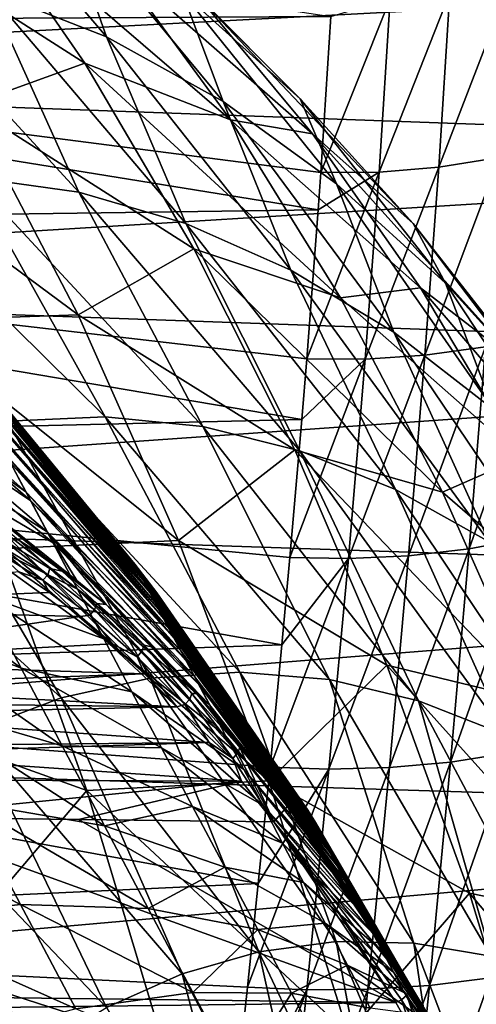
# Model space of a CAD drawing. Header units: metres. Extents: x -150 to 146, y -127 to 82.
# Tile 346 of 382: x 135.42 to 138.39, y 11.15 to 17.54. Entities that reach past the tile are written whole.
import ezdxf

# ---------------------------------------------------------------- set-up
doc = ezdxf.new("R2010")
doc.units = ezdxf.units.M
doc.layers.add('solid_ELLA_AP_WANNE_SW0001', color=7, linetype='CONTINUOUS')

msp = doc.modelspace()

# ---------------------------------------------------------------- linework, layer by layer
at = {"layer": 'solid_ELLA_AP_WANNE_SW0001'}
for points in [[(129.853088, 17.519199, -14.902271), (129.853088, 18.711538, -13.374541), (137.440628, 17.559284, -14.855019)], [(134.864426, 18.739689, -4.547109), (135.214798, 17.731512, -6.795142), (135.986511, 17.428608, -5.579498)], [(135.681534, 18.290863, -3.259963), (134.864426, 18.739689, -4.547109), (135.986511, 17.428608, -5.579498)], [(135.805786, 18.466339, -0.072891), (136.476105, 17.718229, -2.008322), (137.242767, 17.025663, -0.800658)], [(136.582413, 17.689224, 1.150491), (135.805786, 18.466339, -0.072891), (137.242767, 17.025663, -0.800658)], [(129.853088, 18.397554, 13.803261), (129.853088, 17.170237, 15.303038), (143.680511, 17.896873, 14.44652)], [(134.321747, 18.231251, 7.513183), (135.089905, 18.351284, 5.277945), (135.846268, 17.256651, 6.46939)], [(135.089905, 18.351284, 5.277945), (136.029541, 17.932236, 3.443019), (136.791367, 16.88975, 4.643075)], [(135.846268, 17.256651, 6.46939), (135.089905, 18.351284, 5.277945), (136.791367, 16.88975, 4.643075)], [(135.681534, 18.290863, -3.259963), (135.986511, 17.428608, -5.579498), (136.742371, 17.008978, -4.388835)], [(136.476105, 17.718229, -2.008322), (135.681534, 18.290863, -3.259963), (136.742371, 17.008978, -4.388835)], [(135.091064, 16.984203, 8.725028), (134.321747, 18.231251, 7.513183), (135.846268, 17.256651, 6.46939)], [(129.853088, 17.170237, 15.303038), (143.680511, 16.668486, 15.848079), (143.680511, 17.896873, 14.44652)], [(134.432388, 17.915665, -8.027625), (135.10817, 16.518492, -9.548627), (135.807297, 16.419897, -8.446714)], [(135.214798, 17.731512, -6.795142), (134.432388, 17.915665, -8.027625), (135.807297, 16.419897, -8.446714)], [(136.029541, 17.932236, 3.443019), (136.582413, 17.689224, 1.150491), (137.323227, 16.798635, 2.317444)], [(136.791367, 16.88975, 4.643075), (136.029541, 17.932236, 3.443019), (137.323227, 16.798635, 2.317444)], [(138.604904, 17.784683, -14.867542), (138.533096, 16.6448, -16.133633), (138.141907, 16.582241, -16.050661)], [(138.213318, 17.713966, -14.792156), (138.604904, 17.784683, -14.867542), (138.141907, 16.582241, -16.050661)], [(135.214798, 17.731512, -6.795142), (135.807297, 16.419897, -8.446714), (136.500076, 16.218369, -7.354815)], [(135.986511, 17.428608, -5.579498), (135.214798, 17.731512, -6.795142), (136.500076, 16.218369, -7.354815)], [(136.476105, 17.718229, -2.008322), (136.742371, 17.008978, -4.388835), (137.47731, 16.475433, -3.231128)], [(137.242767, 17.025663, -0.800658), (136.476105, 17.718229, -2.008322), (137.47731, 16.475433, -3.231128)], [(136.582413, 17.689224, 1.150491), (137.242767, 17.025663, -0.800658), (137.976303, 16.217852, 0.354855)], [(137.323227, 16.798635, 2.317444), (136.582413, 17.689224, 1.150491), (137.976303, 16.217852, 0.354855)], [(138.213318, 17.713966, -14.792156), (138.141907, 16.582241, -16.050661), (137.754486, 16.550858, -15.998019)], [(137.825516, 17.676397, -14.7449), (138.213318, 17.713966, -14.792156), (137.754486, 16.550858, -15.998019)], [(137.825516, 17.676397, -14.7449), (137.376831, 16.548344, -15.973489), (137.440628, 17.559284, -14.855019)], [(137.825516, 17.676397, -14.7449), (137.754486, 16.550858, -15.998019), (137.376831, 16.548344, -15.973489)], [(129.853088, 17.519199, -14.902271), (137.440628, 17.559284, -14.855019), (137.376831, 16.548344, -15.973489)], [(129.853088, 17.519199, -14.902271), (137.376831, 16.548344, -15.973489), (137.359924, 16.306955, -16.219839)], [(129.853088, 16.202482, -16.324203), (129.853088, 17.519199, -14.902271), (137.359924, 16.306955, -16.219839)], [(135.986511, 17.428608, -5.579498), (136.500076, 16.218369, -7.354815), (137.182144, 15.915162, -6.279774)], [(136.742371, 17.008978, -4.388835), (135.986511, 17.428608, -5.579498), (137.182144, 15.915162, -6.279774)], [(135.091064, 16.984203, 8.725028), (135.846268, 17.256651, 6.46939), (136.553818, 16.053762, 7.583959)], [(135.846268, 17.256651, 6.46939), (136.791367, 16.88975, 4.643075), (137.505112, 15.734876, 5.767403)], [(136.553818, 16.053762, 7.583959), (135.846268, 17.256651, 6.46939), (137.505112, 15.734876, 5.767403)], [(129.853088, 17.170237, 15.303038), (129.853088, 15.821021, 16.69417), (143.680511, 16.668486, 15.848079)], [(136.742371, 17.008978, -4.388835), (137.182144, 15.915162, -6.279774), (137.849228, 15.512174, -5.22833)], [(137.47731, 16.475433, -3.231128), (136.742371, 17.008978, -4.388835), (137.849228, 15.512174, -5.22833)], [(137.242767, 17.025663, -0.800658), (137.47731, 16.475433, -3.231128), (138.186401, 15.831547, -2.11413)], [(137.976303, 16.217852, 0.354855), (137.242767, 17.025663, -0.800658), (138.186401, 15.831547, -2.11413)], [(133.986053, 16.97031, 10.537571), (135.091064, 16.984203, 8.725028), (135.803421, 15.62447, 9.847168)], [(134.672073, 15.586953, 11.618226), (133.986053, 16.97031, 10.537571), (135.803421, 15.62447, 9.847168)], [(135.803421, 15.62447, 9.847168), (135.091064, 16.984203, 8.725028), (136.553818, 16.053762, 7.583959)], [(136.791367, 16.88975, 4.643075), (137.323227, 16.798635, 2.317444), (138.023453, 15.800283, 3.420481)], [(137.505112, 15.734876, 5.767403), (136.791367, 16.88975, 4.643075), (138.023453, 15.800283, 3.420481)], [(137.323227, 16.798635, 2.317444), (137.976303, 16.217852, 0.354855), (138.671783, 15.300262, 1.450393)], [(138.023453, 15.800283, 3.420481), (137.323227, 16.798635, 2.317444), (138.671783, 15.300262, 1.450393)], [(129.853088, 15.821021, 16.69417), (143.680511, 15.330607, 17.145626), (143.680511, 16.668486, 15.848079)], [(138.533096, 16.6448, -16.133633), (138.444275, 15.416608, -17.311945), (138.052322, 15.362619, -17.222021)], [(138.141907, 16.582241, -16.050661), (138.533096, 16.6448, -16.133633), (138.052322, 15.362619, -17.222021)], [(137.754486, 16.550858, -15.998019), (137.286179, 15.340108, -17.137127), (137.359924, 16.306955, -16.219839)], [(137.754486, 16.550858, -15.998019), (137.664154, 15.33775, -17.164619), (137.286179, 15.340108, -17.137127)], [(137.754486, 16.550858, -15.998019), (137.359924, 16.306955, -16.219839), (137.376831, 16.548344, -15.973489)], [(138.141907, 16.582241, -16.050661), (138.052322, 15.362619, -17.222021), (137.664154, 15.33775, -17.164619)], [(137.754486, 16.550858, -15.998019), (138.141907, 16.582241, -16.050661), (137.664154, 15.33775, -17.164619)], [(135.10817, 16.518492, -9.548627), (134.407059, 16.513535, -10.653646), (135.978378, 14.964215, -10.546861)], [(134.407059, 16.513535, -10.653646), (135.344208, 14.934808, -11.545845), (135.978378, 14.964215, -10.546861)], [(135.10817, 16.518492, -9.548627), (135.978378, 14.964215, -10.546861), (136.611816, 14.900018, -9.549039)], [(135.807297, 16.419897, -8.446714), (135.10817, 16.518492, -9.548627), (136.611816, 14.900018, -9.549039)], [(137.47731, 16.475433, -3.231128), (137.849228, 15.512174, -5.22833), (138.497162, 15.011926, -4.207073)], [(138.186401, 15.831547, -2.11413), (137.47731, 16.475433, -3.231128), (138.497162, 15.011926, -4.207073)], [(135.807297, 16.419897, -8.446714), (136.611816, 14.900018, -9.549039), (137.240555, 14.742619, -8.558621)], [(136.500076, 16.218369, -7.354815), (135.807297, 16.419897, -8.446714), (137.240555, 14.742619, -8.558621)], [(129.853088, 16.202482, -16.324203), (137.359924, 16.306955, -16.219839), (137.286179, 15.340108, -17.137127)], [(129.853088, 16.202482, -16.324203), (137.286179, 15.340108, -17.137127), (137.253632, 14.945617, -17.482235)], [(129.853088, 14.770735, -17.630241), (129.853088, 16.202482, -16.324203), (137.253632, 14.945617, -17.482235)], [(136.500076, 16.218369, -7.354815), (137.240555, 14.742619, -8.558621), (137.860672, 14.493001, -7.581803)], [(137.182144, 15.915162, -6.279774), (136.500076, 16.218369, -7.354815), (137.860672, 14.493001, -7.581803)], [(137.976303, 16.217852, 0.354855), (138.186401, 15.831547, -2.11413), (138.864899, 15.081631, -1.045323)], [(138.671783, 15.300262, 1.450393), (137.976303, 16.217852, 0.354855), (138.864899, 15.081631, -1.045323)], [(135.803421, 15.62447, 9.847168), (136.553818, 16.053762, 7.583959), (137.20813, 14.750165, 8.614661)], [(136.553818, 16.053762, 7.583959), (137.505112, 15.734876, 5.767403), (138.166031, 14.475301, 6.808524)], [(137.20813, 14.750165, 8.614661), (136.553818, 16.053762, 7.583959), (138.166031, 14.475301, 6.808524)], [(137.182144, 15.915162, -6.279774), (137.860672, 14.493001, -7.581803), (138.468262, 14.152726, -6.624693)], [(137.849228, 15.512174, -5.22833), (137.182144, 15.915162, -6.279774), (138.468262, 14.152726, -6.624693)], [(129.853088, 15.821021, 16.69417), (129.853088, 14.359484, 17.966782), (143.680511, 15.330607, 17.145626)], [(137.505112, 15.734876, 5.767403), (138.023453, 15.800283, 3.420481), (138.678619, 14.700573, 4.452528)], [(138.023453, 15.800283, 3.420481), (138.671783, 15.300262, 1.450393), (139.324478, 14.279108, 2.478544)], [(138.678619, 14.700573, 4.452528), (138.023453, 15.800283, 3.420481), (139.324478, 14.279108, 2.478544)], [(138.186401, 15.831547, -2.11413), (138.497162, 15.011926, -4.207073), (139.121857, 14.41755, -3.222406)], [(138.864899, 15.081631, -1.045323), (138.186401, 15.831547, -2.11413), (139.121857, 14.41755, -3.222406)], [(138.166031, 14.475301, 6.808524), (137.505112, 15.734876, 5.767403), (138.678619, 14.700573, 4.452528)], [(134.672073, 15.586953, 11.618226), (135.803421, 15.62447, 9.847168), (136.454102, 14.161072, 10.872157)], [(135.297775, 14.10737, 12.603853), (134.672073, 15.586953, 11.618226), (136.454102, 14.161072, 10.872157)], [(136.454102, 14.161072, 10.872157), (135.803421, 15.62447, 9.847168), (137.20813, 14.750165, 8.614661)], [(135.463348, 14.477715, 3.453691), (134.26178, 15.540376, 4.552314), (134.441956, 15.200393, 5.025636)], [(135.463348, 14.477715, 3.453691), (135.33992, 14.710648, 3.072905), (134.26178, 15.540376, 4.552314)], [(136.176575, 13.996742, -0.32), (134.931412, 15.481523, -0.476316), (134.922134, 15.499022, -0.000001)], [(136.176575, 13.996742, -0.32), (134.922134, 15.499022, -0.000001), (135.169296, 15.223605, -0.000001)], [(134.930878, 15.482506, 0.462754), (136.170319, 14.008555, -0.000001), (135.169296, 15.223605, -0.000001)], [(134.930878, 15.482506, 0.462754), (136.175644, 13.998515, 0.295051), (136.170319, 14.008555, -0.000001)], [(134.930878, 15.482506, 0.462754), (136.191574, 13.968453, 0.588354), (136.175644, 13.998515, 0.295051)], [(134.957077, 15.433067, 0.922493), (136.191574, 13.968453, 0.588354), (134.930878, 15.482506, 0.462754)], [(136.176575, 13.996742, -0.32), (134.959167, 15.429145, -0.949343), (134.931412, 15.481523, -0.476316)], [(137.849228, 15.512174, -5.22833), (138.468262, 14.152726, -6.624693), (139.05954, 13.723925, -5.693281)], [(138.497162, 15.011926, -4.207073), (137.849228, 15.512174, -5.22833), (139.05954, 13.723925, -5.693281)], [(138.832886, 15.501314, -17.435612), (138.729233, 14.180769, -18.528204), (138.338974, 14.107285, -18.396004)], [(138.444275, 15.416608, -17.311945), (138.832886, 15.501314, -17.435612), (138.338974, 14.107285, -18.396004)], [(135.494415, 14.419101, -3.539985), (134.500595, 15.089744, -5.164166), (134.309036, 15.451223, -4.684123)], [(135.364105, 14.66499, -3.15291), (135.494415, 14.419101, -3.539985), (134.309036, 15.451223, -4.684123)], [(134.957077, 15.433067, 0.922493), (136.218018, 13.91855, 0.878173), (136.191574, 13.968453, 0.588354)], [(135.000565, 15.351027, 1.376223), (136.218018, 13.91855, 0.878173), (134.957077, 15.433067, 0.922493)], [(136.195313, 13.961386, -0.637769), (135.005203, 15.342252, -1.415815), (134.959167, 15.429145, -0.949343)], [(136.176575, 13.996742, -0.32), (136.195313, 13.961386, -0.637769), (134.959167, 15.429145, -0.949343)], [(138.444275, 15.416608, -17.311945), (138.338974, 14.107285, -18.396004), (137.945343, 14.062323, -18.29978)], [(138.052322, 15.362619, -17.222021), (138.444275, 15.416608, -17.311945), (137.945343, 14.062323, -18.29978)], [(129.853088, 14.359484, 17.966782), (143.680511, 13.89199, 18.330647), (143.680511, 15.330607, 17.145626)], [(135.000565, 15.351027, 1.376223), (136.254822, 13.849097, 1.162789), (136.218018, 13.91855, 0.878173)], [(135.061035, 15.23692, 1.820986), (136.254822, 13.849097, 1.162789), (135.000565, 15.351027, 1.376223)], [(136.226395, 13.902731, -0.951092), (135.069229, 15.221442, -1.872514), (135.005203, 15.342252, -1.415815)], [(136.195313, 13.961386, -0.637769), (136.226395, 13.902731, -0.951092), (135.005203, 15.342252, -1.415815)], [(137.664154, 15.33775, -17.164619), (137.175629, 14.051197, -18.208895), (137.253632, 14.945617, -17.482235)], [(137.664154, 15.33775, -17.164619), (137.555511, 14.044311, -18.238245), (137.175629, 14.051197, -18.208895)], [(137.664154, 15.33775, -17.164619), (137.253632, 14.945617, -17.482235), (137.286179, 15.340108, -17.137127)], [(138.052322, 15.362619, -17.222021), (137.945343, 14.062323, -18.29978), (137.555511, 14.044311, -18.238245)], [(137.664154, 15.33775, -17.164619), (138.052322, 15.362619, -17.222021), (137.555511, 14.044311, -18.238245)], [(135.600769, 14.218408, 3.811975), (134.441956, 15.200393, 5.025636), (134.639313, 14.827958, 5.466569)], [(135.600769, 14.218408, 3.811975), (135.463348, 14.477715, 3.453691), (134.441956, 15.200393, 5.025636)], [(135.061035, 15.23692, 1.820986), (136.301758, 13.760509, 1.440517), (136.254822, 13.849097, 1.162789)], [(135.138092, 15.09149, 2.253885), (136.301758, 13.760509, 1.440517), (135.061035, 15.23692, 1.820986)], [(136.269608, 13.821189, -1.257786), (135.150787, 15.067551, -2.316287), (135.069229, 15.221442, -1.872514)], [(136.226395, 13.902731, -0.951092), (136.269608, 13.821189, -1.257786), (135.069229, 15.221442, -1.872514)], [(136.170319, 14.008555, -0.000001), (136.176575, 13.996742, -0.32), (135.169296, 15.223605, -0.000001)], [(135.639313, 14.145667, -3.902622), (134.710129, 14.69433, -5.608626), (134.500595, 15.089744, -5.164166)], [(135.494415, 14.419101, -3.539985), (135.639313, 14.145667, -3.902622), (134.500595, 15.089744, -5.164166)], [(135.138092, 15.09149, 2.253885), (136.358566, 13.65331, 1.709711), (136.301758, 13.760509, 1.440517)], [(135.231262, 14.915684, 2.6721), (136.358566, 13.65331, 1.709711), (135.138092, 15.09149, 2.253885)], [(136.324646, 13.717326, -1.555714), (135.249298, 14.881639, -2.74407), (135.150787, 15.067551, -2.316287)], [(136.269608, 13.821189, -1.257786), (136.324646, 13.717326, -1.555714), (135.150787, 15.067551, -2.316287)], [(129.853088, 14.770735, -17.630241), (137.253632, 14.945617, -17.482235), (137.175629, 14.051197, -18.208895)], [(135.978378, 14.964215, -10.546861), (135.344208, 14.934808, -11.545845), (136.850784, 13.308517, -11.295209)], [(135.978378, 14.964215, -10.546861), (136.850784, 13.308517, -11.295209), (137.431992, 13.259692, -10.37967)], [(136.611816, 14.900018, -9.549039), (135.978378, 14.964215, -10.546861), (137.431992, 13.259692, -10.37967)], [(135.344208, 14.934808, -11.545845), (134.713257, 14.81198, -12.539743), (136.269379, 13.268801, -12.211061)], [(135.231262, 14.915684, 2.6721), (136.424911, 13.528134, 1.968778), (136.358566, 13.65331, 1.709711)], [(135.33992, 14.710648, 3.072905), (136.424911, 13.528134, 1.968778), (135.231262, 14.915684, 2.6721)], [(136.391129, 13.591866, -1.842799), (135.364105, 14.66499, -3.15291), (135.249298, 14.881639, -2.74407)], [(136.324646, 13.717326, -1.555714), (136.391129, 13.591866, -1.842799), (135.249298, 14.881639, -2.74407)], [(135.344208, 14.934808, -11.545845), (136.269379, 13.268801, -12.211061), (136.850784, 13.308517, -11.295209)], [(136.611816, 14.900018, -9.549039), (137.431992, 13.259692, -10.37967), (138.009125, 13.122649, -9.470536)], [(137.240555, 14.742619, -8.558621), (136.611816, 14.900018, -9.549039), (138.009125, 13.122649, -9.470536)], [(135.750259, 13.935713, 4.145403), (135.600769, 14.218408, 3.811975), (134.639313, 14.827958, 5.466569)], [(135.58194, 14.057178, 4.4447), (135.750259, 13.935713, 4.145403), (134.639313, 14.827958, 5.466569)], [(135.41713, 14.16386, 4.747209), (135.58194, 14.057178, 4.4447), (134.639313, 14.827958, 5.466569)], [(129.853088, 14.770735, -17.630241), (137.175629, 14.051197, -18.208895), (137.123718, 13.485379, -18.631815)], [(129.853088, 13.234123, -18.811113), (129.853088, 14.770735, -17.630241), (137.123718, 13.485379, -18.631815)], [(134.713257, 14.81198, -12.539743), (134.089478, 14.596501, -13.522337), (135.69165, 13.140805, -13.121134)], [(134.713257, 14.81198, -12.539743), (135.69165, 13.140805, -13.121134), (136.269379, 13.268801, -12.211061)], [(135.797806, 13.846579, -4.238319), (134.936218, 14.267707, -6.014441), (134.710129, 14.69433, -5.608626)], [(135.639313, 14.145667, -3.902622), (135.797806, 13.846579, -4.238319), (134.710129, 14.69433, -5.608626)], [(135.33992, 14.710648, 3.072905), (136.500366, 13.385724, 2.216181), (136.424911, 13.528134, 1.968778)], [(135.463348, 14.477715, 3.453691), (136.500366, 13.385724, 2.216181), (135.33992, 14.710648, 3.072905)], [(136.454102, 14.161072, 10.872157), (137.20813, 14.750165, 8.614661), (137.805099, 13.354037, 9.555031)], [(137.20813, 14.750165, 8.614661), (138.166031, 14.475301, 6.808524), (138.769745, 13.119406, 7.759509)], [(137.805099, 13.354037, 9.555031), (137.20813, 14.750165, 8.614661), (138.769745, 13.119406, 7.759509)], [(137.240555, 14.742619, -8.558621), (138.009125, 13.122649, -9.470536), (138.578354, 12.898299, -8.573856)], [(137.860672, 14.493001, -7.581803), (137.240555, 14.742619, -8.558621), (138.578354, 12.898299, -8.573856)], [(138.166031, 14.475301, 6.808524), (138.678619, 14.700573, 4.452528), (139.284515, 13.506558, 5.406961)], [(136.468597, 13.445685, -2.117039), (135.494415, 14.419101, -3.539985), (135.364105, 14.66499, -3.15291)], [(136.391129, 13.591866, -1.842799), (136.468597, 13.445685, -2.117039), (135.364105, 14.66499, -3.15291)], [(134.089478, 14.596501, -13.522337), (135.121414, 12.925383, -14.019373), (135.69165, 13.140805, -13.121134)], [(135.463348, 14.477715, 3.453691), (136.584534, 13.226922, 2.450456), (136.500366, 13.385724, 2.216181)], [(135.600769, 14.218408, 3.811975), (136.584534, 13.226922, 2.450456), (135.463348, 14.477715, 3.453691)], [(137.860672, 14.493001, -7.581803), (138.578354, 12.898299, -8.573856), (139.135895, 12.588136, -7.695596)], [(138.468262, 14.152726, -6.624693), (137.860672, 14.493001, -7.581803), (139.135895, 12.588136, -7.695596)], [(138.769745, 13.119406, 7.759509), (138.166031, 14.475301, 6.808524), (139.284515, 13.506558, 5.406961)], [(136.556503, 13.279801, -2.376525), (135.639313, 14.145667, -3.902622), (135.494415, 14.419101, -3.539985)], [(136.468597, 13.445685, -2.117039), (136.556503, 13.279801, -2.376525), (135.494415, 14.419101, -3.539985)], [(129.853088, 14.359484, 17.966782), (129.853088, 12.796, 19.111839), (143.680511, 13.89199, 18.330647)], [(135.431656, 13.332788, -6.699232), (134.404999, 13.734148, -8.300678), (134.089203, 14.330083, -7.904664)], [(135.177277, 13.812815, -6.378813), (135.431656, 13.332788, -6.699232), (134.089203, 14.330083, -7.904664)], [(135.968811, 13.523898, -4.544757), (135.177277, 13.812815, -6.378813), (134.936218, 14.267707, -6.014441)], [(135.797806, 13.846579, -4.238319), (135.968811, 13.523898, -4.544757), (134.936218, 14.267707, -6.014441)], [(135.600769, 14.218408, 3.811975), (136.683319, 13.046139, 2.656802), (136.584534, 13.226922, 2.450456)], [(136.508224, 13.240224, 2.914392), (136.683319, 13.046139, 2.656802), (135.600769, 14.218408, 3.811975)], [(135.792984, 13.902929, 4.070875), (135.600769, 14.218408, 3.811975), (135.750259, 13.935713, 4.145403)], [(135.984711, 13.746227, 3.744064), (135.600769, 14.218408, 3.811975), (135.792984, 13.902929, 4.070875)], [(136.349533, 13.405507, 3.156157), (136.508224, 13.240224, 2.914392), (135.600769, 14.218408, 3.811975)], [(136.173187, 13.577105, 3.43471), (136.349533, 13.405507, 3.156157), (135.600769, 14.218408, 3.811975)], [(135.984711, 13.746227, 3.744064), (136.173187, 13.577105, 3.43471), (135.600769, 14.218408, 3.811975)], [(138.729233, 14.180769, -18.528204), (138.610291, 12.786096, -19.520081), (138.217682, 12.724473, -19.380062)], [(138.338974, 14.107285, -18.396004), (138.729233, 14.180769, -18.528204), (138.217682, 12.724473, -19.380062)], [(135.276993, 14.086379, 4.972757), (135.573898, 13.904019, 4.429493), (135.308456, 14.121055, 4.979111)], [(135.297775, 14.10737, 12.603853), (136.454102, 14.161072, 10.872157), (137.038803, 12.603719, 11.793196)], [(135.308456, 14.121055, 4.979111), (135.605164, 13.939254, 4.433229), (135.322769, 14.161826, 4.974699)], [(135.573898, 13.904019, 4.429493), (135.605164, 13.939254, 4.433229), (135.308456, 14.121055, 4.979111)], [(135.322769, 14.161826, 4.974699), (135.619385, 13.979562, 4.425512), (135.41713, 14.16386, 4.747209)], [(135.605164, 13.939254, 4.433229), (135.619385, 13.979562, 4.425512), (135.322769, 14.161826, 4.974699)], [(135.699463, 13.963604, 4.256677), (135.58194, 14.057178, 4.4447), (135.41713, 14.16386, 4.747209)], [(135.619385, 13.979562, 4.425512), (135.699463, 13.963604, 4.256677), (135.41713, 14.16386, 4.747209)], [(136.654236, 13.09537, -2.619447), (135.797806, 13.846579, -4.238319), (135.639313, 14.145667, -3.902622)], [(136.556503, 13.279801, -2.376525), (136.654236, 13.09537, -2.619447), (135.639313, 14.145667, -3.902622)], [(137.038803, 12.603719, 11.793196), (136.454102, 14.161072, 10.872157), (137.805099, 13.354037, 9.555031)], [(134.34024, 13.083447, 14.733674), (135.297775, 14.10737, 12.603853), (135.859283, 12.540697, 13.488367)], [(135.417038, 13.959054, 4.614782), (135.573898, 13.904019, 4.429493), (135.276993, 14.086379, 4.972757)], [(135.859283, 12.540697, 13.488367), (135.297775, 14.10737, 12.603853), (137.038803, 12.603719, 11.793196)], [(135.699463, 13.963604, 4.256677), (135.750259, 13.935713, 4.145403), (135.58194, 14.057178, 4.4447)], [(137.555511, 14.044311, -18.238245), (137.123718, 13.485379, -18.631815), (137.175629, 14.051197, -18.208895)], [(137.945343, 14.062323, -18.29978), (137.82164, 12.689035, -19.278215), (137.429428, 12.678234, -19.213169)], [(137.555511, 14.044311, -18.238245), (137.945343, 14.062323, -18.29978), (137.429428, 12.678234, -19.213169)], [(138.338974, 14.107285, -18.396004), (138.217682, 12.724473, -19.380062), (137.82164, 12.689035, -19.278215)], [(137.945343, 14.062323, -18.29978), (138.338974, 14.107285, -18.396004), (137.82164, 12.689035, -19.278215)], [(136.170319, 14.008555, -0.000001), (137.291382, 12.411947, -0.161585), (136.176575, 13.996742, -0.32)], [(136.312531, 13.821403, -0.000001), (137.291382, 12.411947, -0.161585), (136.170319, 14.008555, -0.000001)], [(136.175644, 13.998515, 0.295051), (136.312531, 13.821403, -0.000001), (136.170319, 14.008555, -0.000001)], [(136.175644, 13.998515, 0.295051), (137.288177, 12.418005, -0.000001), (136.312531, 13.821403, -0.000001)], [(136.175644, 13.998515, 0.295051), (137.291306, 12.412093, 0.159629), (137.288177, 12.418005, -0.000001)], [(136.175644, 13.998515, 0.295051), (136.191574, 13.968453, 0.588354), (137.291306, 12.412093, 0.159629)], [(136.176575, 13.996742, -0.32), (137.291382, 12.411947, -0.161585), (136.195313, 13.961386, -0.637769)], [(137.555511, 14.044311, -18.238245), (137.047195, 12.690754, -19.181887), (137.123718, 13.485379, -18.631815)], [(137.555511, 14.044311, -18.238245), (137.429428, 12.678234, -19.213169), (137.047195, 12.690754, -19.181887)], [(133.314224, 13.73461, 3.955158), (135.615692, 13.823854, 4.262181), (135.417038, 13.959054, 4.614782)], [(135.417038, 13.959054, 4.614782), (135.615692, 13.823854, 4.262181), (135.573898, 13.904019, 4.429493)], [(135.573898, 13.904019, 4.429493), (135.877213, 13.677173, 3.90667), (135.605164, 13.939254, 4.433229)], [(135.605164, 13.939254, 4.433229), (135.908325, 13.71272, 3.907647), (135.619385, 13.979562, 4.425512)], [(135.877213, 13.677173, 3.90667), (135.908325, 13.71272, 3.907647), (135.605164, 13.939254, 4.433229)], [(135.619385, 13.979562, 4.425512), (135.922485, 13.752279, 3.89664), (135.699463, 13.963604, 4.256677)], [(135.908325, 13.71272, 3.907647), (135.922485, 13.752279, 3.89664), (135.619385, 13.979562, 4.425512)], [(135.699463, 13.963604, 4.256677), (135.984711, 13.746227, 3.744064), (135.750259, 13.935713, 4.145403)], [(135.922485, 13.752279, 3.89664), (135.984711, 13.746227, 3.744064), (135.699463, 13.963604, 4.256677)], [(135.984711, 13.746227, 3.744064), (135.792984, 13.902929, 4.070875), (135.750259, 13.935713, 4.145403)], [(136.191574, 13.968453, 0.588354), (137.300674, 12.394398, 0.31814), (137.291306, 12.412093, 0.159629)], [(136.191574, 13.968453, 0.588354), (136.218018, 13.91855, 0.878173), (137.300674, 12.394398, 0.31814)], [(136.195313, 13.961386, -0.637769), (137.291382, 12.411947, -0.161585), (137.300995, 12.393816, -0.322007)], [(136.195313, 13.961386, -0.637769), (137.300995, 12.393816, -0.322007), (136.226395, 13.902731, -0.951092)], [(129.853088, 12.796, 19.111839), (143.680511, 12.361969, 19.395405), (143.680511, 13.89199, 18.330647)], [(135.818558, 13.668101, 3.916095), (135.877213, 13.677173, 3.90667), (135.573898, 13.904019, 4.429493)], [(135.615692, 13.823854, 4.262181), (135.818558, 13.668101, 3.916095), (135.573898, 13.904019, 4.429493)], [(136.218018, 13.91855, 0.878173), (137.316238, 12.365044, 0.474418), (137.300674, 12.394398, 0.31814)], [(136.218018, 13.91855, 0.878173), (136.254822, 13.849097, 1.162789), (137.316238, 12.365044, 0.474418)], [(136.226395, 13.902731, -0.951092), (137.300995, 12.393816, -0.322007), (137.316925, 12.363743, -0.480114)], [(136.226395, 13.902731, -0.951092), (137.316925, 12.363743, -0.480114), (136.269608, 13.821189, -1.257786)], [(133.314224, 13.73461, 3.955158), (135.818558, 13.668101, 3.916095), (135.615692, 13.823854, 4.262181)], [(136.151123, 13.179853, -4.819822), (135.431656, 13.332788, -6.699232), (135.177277, 13.812815, -6.378813)], [(135.968811, 13.523898, -4.544757), (136.151123, 13.179853, -4.819822), (135.177277, 13.812815, -6.378813)], [(136.761124, 12.893678, -2.844111), (135.968811, 13.523898, -4.544757), (135.797806, 13.846579, -4.238319)], [(136.654236, 13.09537, -2.619447), (136.761124, 12.893678, -2.844111), (135.797806, 13.846579, -4.238319)], [(136.254822, 13.849097, 1.162789), (137.33786, 12.324236, 0.627369), (137.316238, 12.365044, 0.474418)], [(136.254822, 13.849097, 1.162789), (136.301758, 13.760509, 1.440517), (137.33786, 12.324236, 0.627369)], [(136.269608, 13.821189, -1.257786), (137.316925, 12.363743, -0.480114), (137.339081, 12.321944, -0.63477)], [(136.269608, 13.821189, -1.257786), (137.339081, 12.321944, -0.63477), (136.324646, 13.717326, -1.555714)], [(136.312531, 13.821403, -0.000001), (137.288177, 12.418005, -0.000001), (137.291382, 12.411947, -0.161585)], [(133.314224, 13.73461, 3.955158), (133.780167, 13.374374, 3.294529), (135.818558, 13.668101, 3.916095)], [(135.697601, 12.830932, -6.97349), (134.735123, 13.111199, -8.639283), (134.404999, 13.734148, -8.300678)], [(135.431656, 13.332788, -6.699232), (135.697601, 12.830932, -6.97349), (134.404999, 13.734148, -8.300678)], [(135.908325, 13.71272, 3.907647), (136.215836, 13.443293, 3.404986), (135.922485, 13.752279, 3.89664)], [(135.922485, 13.752279, 3.89664), (136.22995, 13.481815, 3.390731), (135.984711, 13.746227, 3.744064)], [(136.215836, 13.443293, 3.404986), (136.22995, 13.481815, 3.390731), (135.922485, 13.752279, 3.89664)], [(136.277954, 13.47167, 3.282434), (136.173187, 13.577105, 3.43471), (135.984711, 13.746227, 3.744064)], [(136.22995, 13.481815, 3.390731), (136.277954, 13.47167, 3.282434), (135.984711, 13.746227, 3.744064)], [(136.301758, 13.760509, 1.440517), (137.365402, 12.272263, 0.775917), (137.33786, 12.324236, 0.627369)], [(136.301758, 13.760509, 1.440517), (136.358566, 13.65331, 1.709711), (137.365402, 12.272263, 0.775917)], [(133.780167, 13.374374, 3.294529), (136.024673, 13.492229, 3.578174), (135.818558, 13.668101, 3.916095)], [(135.818558, 13.668101, 3.916095), (136.024673, 13.492229, 3.578174), (135.877213, 13.677173, 3.90667)], [(135.877213, 13.677173, 3.90667), (136.184814, 13.407701, 3.406878), (135.908325, 13.71272, 3.907647)], [(136.024673, 13.492229, 3.578174), (136.184814, 13.407701, 3.406878), (135.877213, 13.677173, 3.90667)], [(136.184814, 13.407701, 3.406878), (136.215836, 13.443293, 3.404986), (135.908325, 13.71272, 3.907647)], [(136.324646, 13.717326, -1.555714), (137.339081, 12.321944, -0.63477), (137.367279, 12.268719, -0.784863)], [(136.324646, 13.717326, -1.555714), (137.367279, 12.268719, -0.784863), (136.391129, 13.591866, -1.842799)], [(136.358566, 13.65331, 1.709711), (137.398666, 12.209486, 0.919023), (137.365402, 12.272263, 0.775917)], [(136.358566, 13.65331, 1.709711), (136.424911, 13.528134, 1.968778), (137.398666, 12.209486, 0.919023)], [(136.277954, 13.47167, 3.282434), (136.349533, 13.405507, 3.156157), (136.173187, 13.577105, 3.43471)], [(136.391129, 13.591866, -1.842799), (137.367279, 12.268719, -0.784863), (137.401337, 12.204451, -0.929314)], [(136.391129, 13.591866, -1.842799), (137.401337, 12.204451, -0.929314), (136.468597, 13.445685, -2.117039)], [(129.853088, 13.234123, -18.811113), (137.123718, 13.485379, -18.631815), (137.047195, 12.690754, -19.181887)], [(133.780167, 13.374374, 3.294529), (136.233093, 13.296826, 3.249996), (136.024673, 13.492229, 3.578174)], [(136.876404, 12.67613, -3.048953), (136.151123, 13.179853, -4.819822), (135.968811, 13.523898, -4.544757)], [(136.761124, 12.893678, -2.844111), (136.876404, 12.67613, -3.048953), (135.968811, 13.523898, -4.544757)], [(136.024673, 13.492229, 3.578174), (136.233093, 13.296826, 3.249996), (136.184814, 13.407701, 3.406878)], [(136.215836, 13.443293, 3.404986), (136.525757, 13.132789, 2.927816), (136.22995, 13.481815, 3.390731)], [(136.22995, 13.481815, 3.390731), (136.539856, 13.169986, 2.910378), (136.277954, 13.47167, 3.282434)], [(136.525757, 13.132789, 2.927816), (136.539856, 13.169986, 2.910378), (136.22995, 13.481815, 3.390731)], [(136.424911, 13.528134, 1.968778), (137.437424, 12.136349, 1.055681), (137.398666, 12.209486, 0.919023)], [(136.424911, 13.528134, 1.968778), (136.500366, 13.385724, 2.216181), (137.437424, 12.136349, 1.055681)], [(136.184814, 13.407701, 3.406878), (136.494766, 13.097444, 2.932655), (136.215836, 13.443293, 3.404986)], [(136.494766, 13.097444, 2.932655), (136.525757, 13.132789, 2.927816), (136.215836, 13.443293, 3.404986)], [(136.277954, 13.47167, 3.282434), (136.570816, 13.169627, 2.82926), (136.349533, 13.405507, 3.156157)], [(136.539856, 13.169986, 2.910378), (136.570816, 13.169627, 2.82926), (136.277954, 13.47167, 3.282434)], [(136.468597, 13.445685, -2.117039), (137.401337, 12.204451, -0.929314), (137.44101, 12.129601, -1.067084)], [(136.468597, 13.445685, -2.117039), (137.44101, 12.129601, -1.067084), (136.556503, 13.279801, -2.376525)], [(133.780167, 13.374374, 3.294529), (133.950851, 13.214903, 3.049171), (136.233093, 13.296826, 3.249996)], [(136.442856, 13.082627, 2.933058), (136.494766, 13.097444, 2.932655), (136.184814, 13.407701, 3.406878)], [(136.233093, 13.296826, 3.249996), (136.442856, 13.082627, 2.933058), (136.184814, 13.407701, 3.406878)], [(136.570816, 13.169627, 2.82926), (136.508224, 13.240224, 2.914392), (136.349533, 13.405507, 3.156157)], [(136.500366, 13.385724, 2.216181), (137.4814, 12.053362, 1.184932), (137.437424, 12.136349, 1.055681)], [(136.500366, 13.385724, 2.216181), (136.584534, 13.226922, 2.450456), (137.4814, 12.053362, 1.184932)], [(137.038803, 12.603719, 11.793196), (137.805099, 13.354037, 9.555031), (138.340973, 11.874136, 10.399168)], [(137.805099, 13.354037, 9.555031), (138.769745, 13.119406, 7.759509), (139.31221, 11.676212, 8.61403)], [(138.340973, 11.874136, 10.399168), (137.805099, 13.354037, 9.555031), (139.31221, 11.676212, 8.61403)], [(133.950851, 13.214903, 3.049171), (136.442856, 13.082627, 2.933058), (136.233093, 13.296826, 3.249996)], [(136.343506, 12.816821, -5.061615), (135.697601, 12.830932, -6.97349), (135.431656, 13.332788, -6.699232)], [(136.151123, 13.179853, -4.819822), (136.343506, 12.816821, -5.061615), (135.431656, 13.332788, -6.699232)], [(136.850784, 13.308517, -11.295209), (136.269379, 13.268801, -12.211061), (137.476486, 11.560008, -12.176888)], [(136.850784, 13.308517, -11.295209), (137.476486, 11.560008, -12.176888), (137.980026, 11.550525, -11.383688)], [(137.431992, 13.259692, -10.37967), (136.850784, 13.308517, -11.295209), (137.980026, 11.550525, -11.383688)], [(129.853088, 13.234123, -18.811113), (137.047195, 12.690754, -19.181887), (136.970947, 11.937346, -19.659597)], [(129.853088, 11.603557, -19.858437), (129.853088, 13.234123, -18.811113), (136.970947, 11.937346, -19.659597)], [(136.269379, 13.268801, -12.211061), (135.69165, 13.140805, -13.121134), (136.974197, 11.493195, -12.968122)], [(136.269379, 13.268801, -12.211061), (136.974197, 11.493195, -12.968122), (137.476486, 11.560008, -12.176888)], [(136.570816, 13.169627, 2.82926), (136.683319, 13.046139, 2.656802), (136.508224, 13.240224, 2.914392)], [(136.556503, 13.279801, -2.376525), (137.44101, 12.129601, -1.067084), (137.485992, 12.04471, -1.197183)], [(136.556503, 13.279801, -2.376525), (137.485992, 12.04471, -1.197183), (136.654236, 13.09537, -2.619447)], [(136.584534, 13.226922, 2.450456), (137.530289, 11.961109, 1.30587), (137.4814, 12.053362, 1.184932)], [(136.584534, 13.226922, 2.450456), (136.683319, 13.046139, 2.656802), (137.530289, 11.961109, 1.30587)], [(137.431992, 13.259692, -10.37967), (137.980026, 11.550525, -11.383688), (138.481491, 11.464808, -10.593754)], [(138.009125, 13.122649, -9.470536), (137.431992, 13.259692, -10.37967), (138.481491, 11.464808, -10.593754)], [(133.950851, 13.214903, 3.049171), (134.046738, 13.111036, 2.900769), (136.442856, 13.082627, 2.933058)], [(136.999298, 12.444242, -3.232544), (136.343506, 12.816821, -5.061615), (136.151123, 13.179853, -4.819822)], [(136.876404, 12.67613, -3.048953), (136.999298, 12.444242, -3.232544), (136.151123, 13.179853, -4.819822)], [(136.525757, 13.132789, 2.927816), (136.836273, 12.783033, 2.478688), (136.539856, 13.169986, 2.910378)], [(136.539856, 13.169986, 2.910378), (136.850372, 12.818614, 2.458155), (136.570816, 13.169627, 2.82926)], [(136.836273, 12.783033, 2.478688), (136.850372, 12.818614, 2.458155), (136.539856, 13.169986, 2.910378)], [(136.570816, 13.169627, 2.82926), (136.864075, 12.832264, 2.40163), (136.683319, 13.046139, 2.656802)], [(136.850372, 12.818614, 2.458155), (136.864075, 12.832264, 2.40163), (136.570816, 13.169627, 2.82926)], [(134.046738, 13.111036, 2.900769), (134.113144, 13.032246, 2.7935), (136.442856, 13.082627, 2.933058)], [(135.973282, 12.310707, -7.199697), (135.077271, 12.465544, -8.918135), (134.735123, 13.111199, -8.639283)], [(135.697601, 12.830932, -6.97349), (135.973282, 12.310707, -7.199697), (134.735123, 13.111199, -8.639283)], [(135.69165, 13.140805, -13.121134), (135.121414, 12.925383, -14.019373), (136.476471, 11.350526, -13.752166)], [(135.69165, 13.140805, -13.121134), (136.476471, 11.350526, -13.752166), (136.974197, 11.493195, -12.968122)], [(136.442856, 13.082627, 2.933058), (136.653046, 12.850509, 2.628772), (136.494766, 13.097444, 2.932655)], [(136.494766, 13.097444, 2.932655), (136.805267, 12.748238, 2.486517), (136.525757, 13.132789, 2.927816)], [(136.653046, 12.850509, 2.628772), (136.805267, 12.748238, 2.486517), (136.494766, 13.097444, 2.932655)], [(136.805267, 12.748238, 2.486517), (136.836273, 12.783033, 2.478688), (136.525757, 13.132789, 2.927816)], [(136.654236, 13.09537, -2.619447), (137.485992, 12.04471, -1.197183), (137.53598, 11.950385, -1.318676)], [(136.654236, 13.09537, -2.619447), (137.53598, 11.950385, -1.318676), (136.761124, 12.893678, -2.844111)], [(138.009125, 13.122649, -9.470536), (138.481491, 11.464808, -10.593754), (138.977585, 11.303422, -9.812302)], [(138.578354, 12.898299, -8.573856), (138.009125, 13.122649, -9.470536), (138.977585, 11.303422, -9.812302)], [(134.113144, 13.032246, 2.7935), (136.653046, 12.850509, 2.628772), (136.442856, 13.082627, 2.933058)], [(134.113144, 13.032246, 2.7935), (134.265137, 12.8283, 2.534646), (136.653046, 12.850509, 2.628772)], [(134.868622, 11.376243, 15.565992), (134.34024, 13.083447, 14.733674), (135.859283, 12.540697, 13.488367)], [(136.683319, 13.046139, 2.656802), (136.77124, 12.944075, 2.530893), (137.530289, 11.961109, 1.30587)], [(136.864075, 12.832264, 2.40163), (136.77124, 12.944075, 2.530893), (136.683319, 13.046139, 2.656802)], [(135.121414, 12.925383, -14.019373), (134.5625, 12.623966, -14.899802), (135.986588, 11.132943, -14.523845)], [(135.121414, 12.925383, -14.019373), (135.986588, 11.132943, -14.523845), (136.476471, 11.350526, -13.752166)], [(136.77124, 12.944075, 2.530893), (136.980408, 12.689132, 2.239305), (137.530289, 11.961109, 1.30587)], [(136.864075, 12.832264, 2.40163), (136.980408, 12.689132, 2.239305), (136.77124, 12.944075, 2.530893)], [(134.265137, 12.8283, 2.534646), (134.299377, 12.777462, 2.47395), (136.653046, 12.850509, 2.628772)], [(134.299377, 12.777462, 2.47395), (136.862732, 12.601478, 2.338455), (136.653046, 12.850509, 2.628772)], [(136.653046, 12.850509, 2.628772), (136.862732, 12.601478, 2.338455), (136.805267, 12.748238, 2.486517)], [(136.761124, 12.893678, -2.844111), (137.53598, 11.950385, -1.318676), (137.590607, 11.847306, -1.43069)], [(136.761124, 12.893678, -2.844111), (137.590607, 11.847306, -1.43069), (136.876404, 12.67613, -3.048953)], [(129.853088, 12.796, 19.111839), (129.853088, 11.141673, 20.12121), (143.680511, 12.361969, 19.395405)], [(134.299377, 12.777462, 2.47395), (134.4048, 12.608506, 2.282024), (136.862732, 12.601478, 2.338455)], [(136.544632, 12.437304, -5.268466), (135.973282, 12.310707, -7.199697), (135.697601, 12.830932, -6.97349)], [(136.343506, 12.816821, -5.061615), (136.544632, 12.437304, -5.268466), (135.697601, 12.830932, -6.97349)], [(137.128922, 12.199633, -3.393605), (136.544632, 12.437304, -5.268466), (136.343506, 12.816821, -5.061615)], [(136.999298, 12.444242, -3.232544), (137.128922, 12.199633, -3.393605), (136.343506, 12.816821, -5.061615)], [(136.805267, 12.748238, 2.486517), (137.070938, 12.336679, 2.063326), (136.836273, 12.783033, 2.478688)], [(136.836273, 12.783033, 2.478688), (137.070938, 12.336679, 2.063326), (136.850372, 12.818614, 2.458155)], [(136.850372, 12.818614, 2.458155), (137.160828, 12.439672, 2.027095), (136.864075, 12.832264, 2.40163)], [(136.850372, 12.818614, 2.458155), (137.070938, 12.336679, 2.063326), (137.160828, 12.439672, 2.027095)], [(136.864075, 12.832264, 2.40163), (137.156433, 12.461375, 2.001156), (136.980408, 12.689132, 2.239305)], [(136.864075, 12.832264, 2.40163), (137.160828, 12.439672, 2.027095), (137.156433, 12.461375, 2.001156)], [(138.610291, 12.786096, -19.520081), (138.476288, 11.325265, -20.406258), (138.08075, 11.276176, -20.259167)], [(138.217682, 12.724473, -19.380062), (138.610291, 12.786096, -19.520081), (138.08075, 11.276176, -20.259167)], [(136.862732, 12.601478, 2.338455), (137.070938, 12.336679, 2.063326), (136.805267, 12.748238, 2.486517)], [(138.217682, 12.724473, -19.380062), (138.08075, 11.276176, -20.259167), (137.681732, 11.250774, -20.152384)], [(137.82164, 12.689035, -19.278215), (138.217682, 12.724473, -19.380062), (137.681732, 11.250774, -20.152384)], [(136.876404, 12.67613, -3.048953), (137.590607, 11.847306, -1.43069), (137.649475, 11.736213, -1.532418)], [(136.876404, 12.67613, -3.048953), (137.649475, 11.736213, -1.532418), (136.999298, 12.444242, -3.232544)], [(137.429428, 12.678234, -19.213169), (136.900635, 11.265215, -20.052305), (136.970947, 11.937346, -19.659597)], [(137.429428, 12.678234, -19.213169), (137.286545, 11.247542, -20.084454), (136.900635, 11.265215, -20.052305)], [(137.429428, 12.678234, -19.213169), (136.970947, 11.937346, -19.659597), (137.047195, 12.690754, -19.181887)], [(136.980408, 12.689132, 2.239305), (137.156433, 12.461375, 2.001156), (137.530289, 11.961109, 1.30587)], [(137.82164, 12.689035, -19.278215), (137.681732, 11.250774, -20.152384), (137.286545, 11.247542, -20.084454)], [(137.429428, 12.678234, -19.213169), (137.82164, 12.689035, -19.278215), (137.286545, 11.247542, -20.084454)], [(134.5625, 12.623966, -14.899802), (134.018616, 12.238562, -15.756563), (135.507797, 10.841883, -15.278066)], [(134.4048, 12.608506, 2.282024), (134.53772, 12.367946, 2.032059), (136.862732, 12.601478, 2.338455)], [(134.53772, 12.367946, 2.032059), (135.804337, 12.352309, 2.04769), (136.862732, 12.601478, 2.338455)], [(134.5625, 12.623966, -14.899802), (135.507797, 10.841883, -15.278066), (135.986588, 11.132943, -14.523845)], [(135.804337, 12.352309, 2.04769), (137.070938, 12.336679, 2.063326), (136.862732, 12.601478, 2.338455)], [(135.859283, 12.540697, 13.488367), (137.038803, 12.603719, 11.793196), (137.553619, 10.962743, 12.604173)], [(137.553619, 10.962743, 12.604173), (137.038803, 12.603719, 11.793196), (138.340973, 11.874136, 10.399168)], [(134.868622, 11.376243, 15.565992), (135.859283, 12.540697, 13.488367), (136.353134, 10.896605, 14.266308)], [(136.353134, 10.896605, 14.266308), (135.859283, 12.540697, 13.488367), (137.553619, 10.962743, 12.604173)], [(135.429092, 11.801647, -9.135304), (134.49942, 11.699734, -10.840847), (134.079865, 12.491452, -10.587732)], [(135.077271, 12.465544, -8.918135), (135.429092, 11.801647, -9.135304), (134.079865, 12.491452, -10.587732)], [(136.256805, 11.775698, -7.376296), (135.429092, 11.801647, -9.135304), (135.077271, 12.465544, -8.918135)], [(135.973282, 12.310707, -7.199697), (136.256805, 11.775698, -7.376296), (135.077271, 12.465544, -8.918135)], [(137.156433, 12.461375, 2.001156), (137.951782, 11.285323, 0.844733), (137.814911, 11.506743, 1.062774)], [(137.156433, 12.461375, 2.001156), (137.814911, 11.506743, 1.062774), (137.631866, 11.789131, 1.340641)], [(137.156433, 12.461375, 2.001156), (137.631866, 11.789131, 1.340641), (137.586273, 11.857237, 1.407621)], [(137.156433, 12.461375, 2.001156), (137.586273, 11.857237, 1.407621), (137.530289, 11.961109, 1.30587)], [(137.156433, 12.461375, 2.001156), (137.160828, 12.439672, 2.027095), (137.951782, 11.285323, 0.844733)], [(136.544632, 12.437304, -5.268466), (136.753098, 12.043926, -5.438949), (135.973282, 12.310707, -7.199697)], [(137.264389, 11.944004, -3.531013), (136.753098, 12.043926, -5.438949), (136.544632, 12.437304, -5.268466)], [(137.128922, 12.199633, -3.393605), (137.264389, 11.944004, -3.531013), (136.544632, 12.437304, -5.268466)], [(136.999298, 12.444242, -3.232544), (137.649475, 11.736213, -1.532418), (137.712173, 11.617905, -1.623131)], [(136.999298, 12.444242, -3.232544), (137.712173, 11.617905, -1.623131), (137.128922, 12.199633, -3.393605)], [(137.160828, 12.439672, 2.027095), (137.070938, 12.336679, 2.063326), (137.956558, 11.263091, 0.870157)], [(137.160828, 12.439672, 2.027095), (137.956558, 11.263091, 0.870157), (137.951782, 11.285323, 0.844733)], [(137.288177, 12.418005, -0.000001), (137.341995, 12.33368, -0.000001), (138.251358, 10.769645, -0.000001)], [(137.291382, 12.411947, -0.161585), (137.288177, 12.418005, -0.000001), (138.251358, 10.769645, -0.000001)], [(137.291306, 12.412093, 0.159629), (137.341995, 12.33368, -0.000001), (137.288177, 12.418005, -0.000001)], [(137.291306, 12.412093, 0.159629), (138.251358, 10.769645, -0.000001), (137.341995, 12.33368, -0.000001)], [(137.291306, 12.412093, 0.159629), (137.300674, 12.394398, 0.31814), (138.251358, 10.769645, -0.000001)], [(137.300995, 12.393816, -0.322007), (137.291382, 12.411947, -0.161585), (138.251358, 10.769645, -0.000001)], [(137.300674, 12.394398, 0.31814), (137.316238, 12.365044, 0.474418), (138.251358, 10.769645, -0.000001)], [(137.316925, 12.363743, -0.480114), (137.300995, 12.393816, -0.322007), (138.251358, 10.769645, -0.000001)], [(129.853088, 11.141673, 20.12121), (143.680511, 10.750681, 20.332802), (143.680511, 12.361969, 19.395405)], [(134.53772, 12.367946, 2.032059), (133.970123, 11.213574, 0.863677), (137.862991, 11.165526, 0.911725)], [(134.53772, 12.367946, 2.032059), (137.862991, 11.165526, 0.911725), (135.804337, 12.352309, 2.04769)], [(135.804337, 12.352309, 2.04769), (137.862991, 11.165526, 0.911725), (137.070938, 12.336679, 2.063326)], [(137.070938, 12.336679, 2.063326), (137.934875, 11.212459, 0.908235), (137.956558, 11.263091, 0.870157)], [(137.070938, 12.336679, 2.063326), (137.898865, 11.181553, 0.917489), (137.934875, 11.212459, 0.908235)], [(137.070938, 12.336679, 2.063326), (137.484329, 11.756809, 1.493661), (137.898865, 11.181553, 0.917489)], [(137.070938, 12.336679, 2.063326), (137.862991, 11.165526, 0.911725), (137.484329, 11.756809, 1.493661)], [(137.316238, 12.365044, 0.474418), (137.33786, 12.324236, 0.627369), (138.251358, 10.769645, -0.000001)], [(137.339081, 12.321944, -0.63477), (137.316925, 12.363743, -0.480114), (138.251358, 10.769645, -0.000001)], [(136.753098, 12.043926, -5.438949), (136.256805, 11.775698, -7.376296), (135.973282, 12.310707, -7.199697)], [(137.33786, 12.324236, 0.627369), (137.365402, 12.272263, 0.775917), (138.251358, 10.769645, -0.000001)], [(137.367279, 12.268719, -0.784863), (137.339081, 12.321944, -0.63477), (138.251358, 10.769645, -0.000001)], [(137.365402, 12.272263, 0.775917), (137.398666, 12.209486, 0.919023), (138.251358, 10.769645, -0.000001)], [(137.401337, 12.204451, -0.929314), (137.367279, 12.268719, -0.784863), (138.251358, 10.769645, -0.000001)], [(134.018616, 12.238562, -15.756563), (135.043243, 10.479265, -16.009851), (135.507797, 10.841883, -15.278066)], [(137.128922, 12.199633, -3.393605), (137.712173, 11.617905, -1.623131), (137.778229, 11.493232, -1.702176)], [(137.128922, 12.199633, -3.393605), (137.778229, 11.493232, -1.702176), (137.264389, 11.944004, -3.531013)], [(137.398666, 12.209486, 0.919023), (137.437424, 12.136349, 1.055681), (138.251358, 10.769645, -0.000001)], [(137.44101, 12.129601, -1.067084), (137.401337, 12.204451, -0.929314), (138.251358, 10.769645, -0.000001)], [(137.437424, 12.136349, 1.055681), (137.4814, 12.053362, 1.184932), (138.251358, 10.769645, -0.000001)], [(137.485992, 12.04471, -1.197183), (137.44101, 12.129601, -1.067084), (138.251358, 10.769645, -0.000001)], [(136.753098, 12.043926, -5.438949), (136.967468, 11.6394, -5.571884), (136.256805, 11.775698, -7.376296)], [(137.404739, 11.679138, -3.643811), (136.967468, 11.6394, -5.571884), (136.753098, 12.043926, -5.438949)], [(137.264389, 11.944004, -3.531013), (137.404739, 11.679138, -3.643811), (136.753098, 12.043926, -5.438949)], [(137.4814, 12.053362, 1.184932), (137.530289, 11.961109, 1.30587), (138.251358, 10.769645, -0.000001)], [(137.53598, 11.950385, -1.318676), (137.485992, 12.04471, -1.197183), (138.251358, 10.769645, -0.000001)], [(137.264389, 11.944004, -3.531013), (137.778229, 11.493232, -1.702176), (137.847198, 11.363091, -1.768984)], [(137.264389, 11.944004, -3.531013), (137.847198, 11.363091, -1.768984), (137.404739, 11.679138, -3.643811)], [(137.530289, 11.961109, 1.30587), (137.586273, 11.857237, 1.407621), (138.251358, 10.769645, -0.000001)], [(137.590607, 11.847306, -1.43069), (137.53598, 11.950385, -1.318676), (138.251358, 10.769645, -0.000001)], [(129.853088, 11.603557, -19.858437), (136.970947, 11.937346, -19.659597), (136.900635, 11.265215, -20.052305)], [(137.553619, 10.962743, 12.604173), (138.340973, 11.874136, 10.399168), (138.812408, 10.319747, 11.141777)], [(137.586273, 11.857237, 1.407621), (137.631866, 11.789131, 1.340641), (138.251358, 10.769645, -0.000001)], [(137.649475, 11.736213, -1.532418), (137.590607, 11.847306, -1.43069), (138.251358, 10.769645, -0.000001)], [(138.340973, 11.874136, 10.399168), (139.31221, 11.676212, 8.61403), (139.789841, 10.155325, 9.366401)], [(138.812408, 10.319747, 11.141777), (138.340973, 11.874136, 10.399168), (139.789841, 10.155325, 9.366401)], [(135.429092, 11.801647, -9.135304), (135.788147, 11.124103, -9.289292), (134.49942, 11.699734, -10.840847)], [(136.546204, 11.229589, -7.502068), (135.788147, 11.124103, -9.289292), (135.429092, 11.801647, -9.135304)], [(136.256805, 11.775698, -7.376296), (136.546204, 11.229589, -7.502068), (135.429092, 11.801647, -9.135304)], [(136.967468, 11.6394, -5.571884), (136.546204, 11.229589, -7.502068), (136.256805, 11.775698, -7.376296)], [(137.484329, 11.756809, 1.493661), (137.862991, 11.165526, 0.911725), (137.898865, 11.181553, 0.917489)], [(137.631866, 11.789131, 1.340641), (137.814911, 11.506743, 1.062774), (138.251358, 10.769645, -0.000001)], [(135.788147, 11.124103, -9.289292), (134.927399, 10.892108, -11.018276), (134.49942, 11.699734, -10.840847)], [(137.712173, 11.617905, -1.623131), (137.649475, 11.736213, -1.532418), (138.251358, 10.769645, -0.000001)], [(136.967468, 11.6394, -5.571884), (137.186264, 11.226521, -5.666356), (136.546204, 11.229589, -7.502068)], [(137.404739, 11.679138, -3.643811), (137.549026, 11.406882, -3.731211), (136.967468, 11.6394, -5.571884)], [(137.549026, 11.406882, -3.731211), (137.186264, 11.226521, -5.666356), (136.967468, 11.6394, -5.571884)], [(137.404739, 11.679138, -3.643811), (137.847198, 11.363091, -1.768984), (137.918564, 11.228417, -1.823076)], [(137.404739, 11.679138, -3.643811), (137.918564, 11.228417, -1.823076), (137.549026, 11.406882, -3.731211)], [(129.853088, 11.603557, -19.858437), (136.900635, 11.265215, -20.052305), (136.798325, 10.311584, -20.558969)], [(129.853088, 9.890611, -20.764774), (129.853088, 11.603557, -19.858437), (136.798325, 10.311584, -20.558969)], [(137.824188, 9.690121, -13.229147), (137.476486, 11.560008, -12.176888), (136.974197, 11.493195, -12.968122)], [(138.247513, 9.743788, -12.562318), (137.980026, 11.550525, -11.383688), (137.476486, 11.560008, -12.176888)], [(137.824188, 9.690121, -13.229147), (138.247513, 9.743788, -12.562318), (137.476486, 11.560008, -12.176888)], [(137.778229, 11.493232, -1.702176), (137.712173, 11.617905, -1.623131), (138.251358, 10.769645, -0.000001)], [(137.814911, 11.506743, 1.062774), (137.951782, 11.285323, 0.844733), (138.251358, 10.769645, -0.000001)], [(138.671768, 9.73318, -11.894011), (138.481491, 11.464808, -10.593754), (137.980026, 11.550525, -11.383688)], [(138.247513, 9.743788, -12.562318), (138.671768, 9.73318, -11.894011), (137.980026, 11.550525, -11.383688)], [(137.404602, 9.572534, -13.8901), (136.974197, 11.493195, -12.968122), (136.476471, 11.350526, -13.752166)], [(137.404602, 9.572534, -13.8901), (137.824188, 9.690121, -13.229147), (136.974197, 11.493195, -12.968122)], [(137.847198, 11.363091, -1.768984), (137.778229, 11.493232, -1.702176), (138.251358, 10.769645, -0.000001)], [(135.32164, 9.595231, 16.279612), (134.868622, 11.376243, 15.565992), (136.353134, 10.896605, 14.266308)], [(137.549026, 11.406882, -3.731211), (137.696213, 11.129134, -3.792607), (137.186264, 11.226521, -5.666356)], [(137.549026, 11.406882, -3.731211), (137.918564, 11.228417, -1.823076), (137.991821, 11.090178, -1.864062)], [(137.549026, 11.406882, -3.731211), (137.991821, 11.090178, -1.864062), (137.696213, 11.129134, -3.792607)], [(138.860336, 11.398794, -20.5937), (138.714432, 9.864429, -21.37796), (138.32724, 9.806636, -21.18228)], [(138.476288, 11.325265, -20.406258), (138.860336, 11.398794, -20.5937), (138.32724, 9.806636, -21.18228)], [(136.991516, 9.391802, -14.540817), (136.476471, 11.350526, -13.752166), (135.986588, 11.132943, -14.523845)], [(136.991516, 9.391802, -14.540817), (137.404602, 9.572534, -13.8901), (136.476471, 11.350526, -13.752166)], [(137.918564, 11.228417, -1.823076), (137.847198, 11.363091, -1.768984), (138.251358, 10.769645, -0.000001)], [(138.476288, 11.325265, -20.406258), (138.32724, 9.806636, -21.18228), (137.928391, 9.770666, -21.029015)], [(138.08075, 11.276176, -20.259167), (138.476288, 11.325265, -20.406258), (137.928391, 9.770666, -21.029015)], [(137.286545, 11.247542, -20.084454), (136.738876, 9.783504, -20.815453), (136.798325, 10.311584, -20.558969)], [(137.286545, 11.247542, -20.084454), (137.127426, 9.760273, -20.848017), (136.738876, 9.783504, -20.815453)], [(137.286545, 11.247542, -20.084454), (136.798325, 10.311584, -20.558969), (136.900635, 11.265215, -20.052305)], [(137.681732, 11.250774, -20.152384), (137.52597, 9.755705, -20.91811), (137.127426, 9.760273, -20.848017)], [(137.286545, 11.247542, -20.084454), (137.681732, 11.250774, -20.152384), (137.127426, 9.760273, -20.848017)], [(138.08075, 11.276176, -20.259167), (137.928391, 9.770666, -21.029015), (137.52597, 9.755705, -20.91811)], [(137.681732, 11.250774, -20.152384), (138.08075, 11.276176, -20.259167), (137.52597, 9.755705, -20.91811)], [(138.03598, 11.043801, 0.721139), (137.956558, 11.263091, 0.870157), (137.934875, 11.212459, 0.908235)], [(138.054962, 11.113232, 0.652309), (138.251358, 10.769645, -0.000001), (137.951782, 11.285323, 0.844733)], [(138.054199, 11.082497, 0.698873), (138.054962, 11.113232, 0.652309), (137.951782, 11.285323, 0.844733)], [(138.054199, 11.082497, 0.698873), (137.951782, 11.285323, 0.844733), (137.956558, 11.263091, 0.870157)], [(138.03598, 11.043801, 0.721139), (138.054199, 11.082497, 0.698873), (137.956558, 11.263091, 0.870157)], [(133.970123, 11.213574, 0.863677), (134.036011, 11.118692, 0.763988), (137.862991, 11.165526, 0.911725)], [(136.546204, 11.229589, -7.502068), (136.839493, 10.676146, -7.576148), (135.788147, 11.124103, -9.289292)], [(137.186264, 11.226521, -5.666356), (136.839493, 10.676146, -7.576148), (136.546204, 11.229589, -7.502068)], [(137.186264, 11.226521, -5.666356), (137.407974, 10.808135, -5.721711), (136.839493, 10.676146, -7.576148)], [(137.696213, 11.129134, -3.792607), (137.407974, 10.808135, -5.721711), (137.186264, 11.226521, -5.666356)], [(137.965424, 10.986432, 0.711408), (137.898865, 11.181553, 0.917489), (137.862991, 11.165526, 0.911725)], [(138.000504, 11.012223, 0.729536), (137.934875, 11.212459, 0.908235), (137.898865, 11.181553, 0.917489)], [(137.965424, 10.986432, 0.711408), (138.000504, 11.012223, 0.729536), (137.898865, 11.181553, 0.917489)], [(137.991821, 11.090178, -1.864062), (137.918564, 11.228417, -1.823076), (138.251358, 10.769645, -0.000001)], [(138.000504, 11.012223, 0.729536), (138.03598, 11.043801, 0.721139), (137.934875, 11.212459, 0.908235)], [(134.036011, 11.118692, 0.763988), (137.965424, 10.986432, 0.711408), (137.862991, 11.165526, 0.911725)]]:
    msp.add_3dface(points, dxfattribs=at)

doc.saveas('drawing.dxf')
